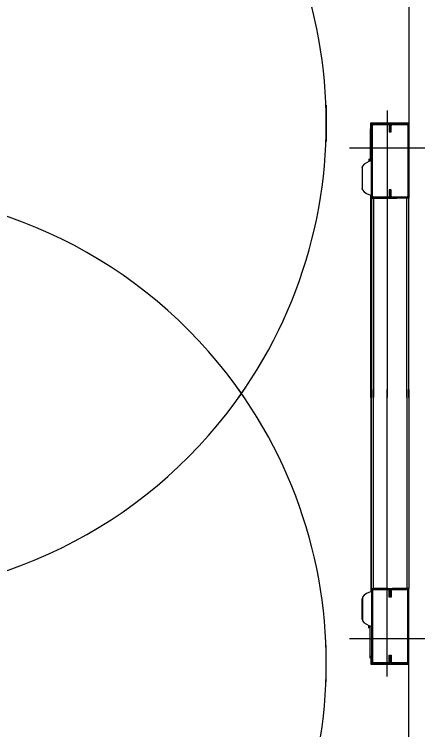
# Model space of a CAD drawing. Extents: x -264222 to -263592, y -1242345 to -1242048.
# Drawn here: x -263794.878 to -263794.359, y -1242143.808 to -1242142.902 of the extents above; entities that cross this region are included whole.
import ezdxf

# ---------------------------------------------------------------- set-up
doc = ezdxf.new("R2010")
doc.units = 0
doc.layers.add('KFA_2D_SITUACIA_DSP', color=7, linetype='Continuous')

msp = doc.modelspace()

# ---------------------------------------------------------------- linework, layer by layer
at = {"layer": 'KFA_2D_SITUACIA_DSP'}
for p, q in [((-263794.3789, -1242142.52564), (-263794.3789, -1242143.03979)), ((-263794.4834, -1242143.01732), (-263794.4834, -1242143.06321)), ((-263794.40645, -1242143.02411), (-263794.40645, -1242143.38726)), ((-263794.42688, -1242143.04739), (-263794.42688, -1242143.03979)), ((-263794.42688, -1242143.03979), (-263794.3789, -1242143.03979)), ((-263794.4264, -1242143.04311), (-263794.42498, -1242143.04311)), ((-263794.4264, -1242143.13241), (-263794.4264, -1242143.04311)), ((-263794.42498, -1242143.13241), (-263794.42498, -1242143.04311)), ((-263794.42355, -1242143.04169), (-263794.42355, -1242143.04026)), ((-263794.42355, -1242143.04026), (-263794.4055, -1242143.04026)), ((-263794.42355, -1242143.04169), (-263794.4055, -1242143.04169)), ((-263794.4055, -1242143.04026), (-263794.4055, -1242143.04169)), ((-263794.40408, -1242143.04311), (-263794.40265, -1242143.04311)), ((-263794.40408, -1242143.04311), (-263794.40408, -1242143.05119)), ((-263794.40265, -1242143.04311), (-263794.40123, -1242143.04311)), ((-263794.40265, -1242143.04311), (-263794.40265, -1242143.05119)), ((-263794.40265, -1242143.05119), (-263794.40265, -1242143.04311)), ((-263794.40123, -1242143.05119), (-263794.40123, -1242143.04311)), ((-263794.3998, -1242143.04169), (-263794.3998, -1242143.04026)), ((-263794.3998, -1242143.04026), (-263794.38175, -1242143.04026)), ((-263794.3998, -1242143.04169), (-263794.38175, -1242143.04169)), ((-263794.38175, -1242143.04026), (-263794.38175, -1242143.04169)), ((-263794.38033, -1242143.04311), (-263794.3789, -1242143.04311)), ((-263794.38033, -1242143.04311), (-263794.38033, -1242143.13241)), ((-263794.3789, -1242143.03979), (-263794.3789, -1242143.04311)), ((-263794.3789, -1242143.04311), (-263794.3789, -1242143.13241)), ((-263794.4264, -1242143.04739), (-263794.42783, -1242143.04739)), ((-263794.42783, -1242143.04739), (-263794.42783, -1242143.04929)), ((-263794.4264, -1242143.04929), (-263794.42783, -1242143.04929)), ((-263794.42783, -1242143.04929), (-263794.42783, -1242143.08809)), ((-263794.40408, -1242143.05119), (-263794.40265, -1242143.05119)), ((-263794.40265, -1242143.05119), (-263794.40123, -1242143.05119)), ((-263794.35895, -1242143.07161), (-263794.45395, -1242143.07161)), ((-263794.42973, -1242143.08523), (-263794.42973, -1242143.08837)), ((-263794.42973, -1242143.08872), (-263794.42973, -1242143.08837)), ((-263794.42933, -1242143.08838), (-263794.42973, -1242143.08837)), ((-263794.42887, -1242143.08839), (-263794.42933, -1242143.08838)), ((-263794.42792, -1242143.08515), (-263794.42792, -1242143.08812)), ((-263794.43812, -1242143.09683), (-263794.43799, -1242143.09619)), ((-263794.43812, -1242143.09683), (-263794.43812, -1242143.1224)), ((-263794.43799, -1242143.09619), (-263794.4378, -1242143.09585)), ((-263794.4378, -1242143.12453), (-263794.4378, -1242143.0947)), ((-263794.43799, -1242143.12304), (-263794.43812, -1242143.1224)), ((-263794.4378, -1242143.12338), (-263794.43799, -1242143.12304)), ((-263794.40265, -1242143.12434), (-263794.40408, -1242143.12434)), ((-263794.40408, -1242143.12434), (-263794.40408, -1242143.13241)), ((-263794.40265, -1242143.12434), (-263794.40265, -1242143.13241)), ((-263794.40265, -1242143.13241), (-263794.40265, -1242143.12434)), ((-263794.40123, -1242143.12434), (-263794.40265, -1242143.12434)), ((-263794.40123, -1242143.13241), (-263794.40123, -1242143.12434)), ((-263794.42688, -1242143.38726), (-263794.42688, -1242143.13137)), ((-263794.42498, -1242143.13241), (-263794.4264, -1242143.13241)), ((-263794.42355, -1242143.13526), (-263794.42355, -1242143.13384)), ((-263794.4055, -1242143.13384), (-263794.42355, -1242143.13384)), ((-263794.40265, -1242143.13241), (-263794.40408, -1242143.13241)), ((-263794.40123, -1242143.13241), (-263794.40265, -1242143.13241)), ((-263794.38175, -1242143.13384), (-263794.3998, -1242143.13384)), ((-263794.3998, -1242143.13526), (-263794.3998, -1242143.13384)), ((-263794.38175, -1242143.13384), (-263794.38175, -1242143.13526)), ((-263794.3789, -1242143.13241), (-263794.38033, -1242143.13241)), ((-263794.3789, -1242143.13241), (-263794.3789, -1242143.13526)), ((-263794.4264, -1242143.13526), (-263794.4264, -1242143.38726)), ((-263794.4264, -1242143.13526), (-263794.42355, -1242143.13526)), ((-263794.42355, -1242143.13526), (-263794.42355, -1242143.38726)), ((-263794.4055, -1242143.13526), (-263794.42355, -1242143.13526)), ((-263794.42355, -1242143.13526), (-263794.3941, -1242143.13526)), ((-263794.38175, -1242143.13526), (-263794.3998, -1242143.13526)), ((-263794.38175, -1242143.13526), (-263794.3884, -1242143.13526)), ((-263794.38175, -1242143.38726), (-263794.38175, -1242143.13526)), ((-263794.3789, -1242143.13526), (-263794.38175, -1242143.13526)), ((-263794.3789, -1242143.38726), (-263794.3789, -1242143.13526)), ((-263794.42688, -1242143.37726), (-263794.42688, -1242143.63316)), ((-263794.4264, -1242143.62926), (-263794.4264, -1242143.37726)), ((-263794.42355, -1242143.62926), (-263794.42355, -1242143.37726)), ((-263794.40645, -1242143.74041), (-263794.40645, -1242143.37726)), ((-263794.38175, -1242143.37726), (-263794.38175, -1242143.62926)), ((-263794.3789, -1242143.37726), (-263794.3789, -1242143.62926)), ((-263794.4264, -1242143.62926), (-263794.42355, -1242143.62926)), ((-263794.42498, -1242143.63211), (-263794.4264, -1242143.63211)), ((-263794.4264, -1242143.63211), (-263794.4264, -1242143.72141)), ((-263794.42498, -1242143.63211), (-263794.42498, -1242143.72141)), ((-263794.42355, -1242143.62926), (-263794.42355, -1242143.63069)), ((-263794.4055, -1242143.62926), (-263794.42355, -1242143.62926)), ((-263794.42355, -1242143.62926), (-263794.3941, -1242143.62926)), ((-263794.4055, -1242143.63069), (-263794.42355, -1242143.63069)), ((-263794.40265, -1242143.63211), (-263794.40408, -1242143.63211)), ((-263794.40408, -1242143.64019), (-263794.40408, -1242143.63211)), ((-263794.40265, -1242143.64019), (-263794.40265, -1242143.63211)), ((-263794.40123, -1242143.63211), (-263794.40265, -1242143.63211)), ((-263794.40265, -1242143.63211), (-263794.40265, -1242143.64019)), ((-263794.40123, -1242143.63211), (-263794.40123, -1242143.64019)), ((-263794.3998, -1242143.62926), (-263794.3998, -1242143.63069)), ((-263794.38175, -1242143.62926), (-263794.3998, -1242143.62926)), ((-263794.38175, -1242143.63069), (-263794.3998, -1242143.63069)), ((-263794.38175, -1242143.62926), (-263794.3884, -1242143.62926)), ((-263794.3789, -1242143.62926), (-263794.38175, -1242143.62926)), ((-263794.38175, -1242143.63069), (-263794.38175, -1242143.62926)), ((-263794.3789, -1242143.63211), (-263794.38033, -1242143.63211)), ((-263794.38033, -1242143.72141), (-263794.38033, -1242143.63211)), ((-263794.3789, -1242143.63211), (-263794.3789, -1242143.62926)), ((-263794.3789, -1242143.72141), (-263794.3789, -1242143.63211)), ((-263794.4378, -1242143.64115), (-263794.43799, -1242143.64149)), ((-263794.4378, -1242143.64), (-263794.4378, -1242143.66983)), ((-263794.40265, -1242143.64019), (-263794.40408, -1242143.64019)), ((-263794.40123, -1242143.64019), (-263794.40265, -1242143.64019)), ((-263794.43799, -1242143.64149), (-263794.43812, -1242143.64213)), ((-263794.43812, -1242143.6677), (-263794.43812, -1242143.64213)), ((-263794.43812, -1242143.6677), (-263794.43799, -1242143.66834)), ((-263794.43799, -1242143.66834), (-263794.4378, -1242143.66868)), ((-263794.42973, -1242143.67581), (-263794.42973, -1242143.67616)), ((-263794.42933, -1242143.67615), (-263794.42973, -1242143.67616)), ((-263794.42973, -1242143.6793), (-263794.42973, -1242143.67616)), ((-263794.42887, -1242143.67614), (-263794.42933, -1242143.67615)), ((-263794.42792, -1242143.67938), (-263794.42792, -1242143.67641)), ((-263794.42783, -1242143.71524), (-263794.42783, -1242143.67644)), ((-263794.35895, -1242143.69291), (-263794.45395, -1242143.69291)), ((-263794.4834, -1242143.7472), (-263794.4834, -1242143.70132)), ((-263794.40408, -1242143.71334), (-263794.40265, -1242143.71334)), ((-263794.40408, -1242143.72141), (-263794.40408, -1242143.71334)), ((-263794.40265, -1242143.71334), (-263794.40123, -1242143.71334)), ((-263794.40265, -1242143.72141), (-263794.40265, -1242143.71334)), ((-263794.40265, -1242143.71334), (-263794.40265, -1242143.72141)), ((-263794.40123, -1242143.71334), (-263794.40123, -1242143.72141)), ((-263794.4264, -1242143.71524), (-263794.42783, -1242143.71524)), ((-263794.42783, -1242143.71714), (-263794.42783, -1242143.71524)), ((-263794.4264, -1242143.71714), (-263794.42783, -1242143.71714)), ((-263794.42688, -1242143.71714), (-263794.42688, -1242143.72474)), ((-263794.4264, -1242143.72141), (-263794.42498, -1242143.72141)), ((-263794.40408, -1242143.72141), (-263794.40265, -1242143.72141)), ((-263794.40265, -1242143.72141), (-263794.40123, -1242143.72141)), ((-263794.38033, -1242143.72141), (-263794.3789, -1242143.72141)), ((-263794.3789, -1242143.72474), (-263794.3789, -1242143.72141)), ((-263794.42688, -1242143.72474), (-263794.3789, -1242143.72474)), ((-263794.42355, -1242143.72284), (-263794.42355, -1242143.72426)), ((-263794.42355, -1242143.72284), (-263794.4055, -1242143.72284)), ((-263794.42355, -1242143.72426), (-263794.4055, -1242143.72426)), ((-263794.4055, -1242143.72426), (-263794.4055, -1242143.72284)), ((-263794.3998, -1242143.72284), (-263794.3998, -1242143.72426)), ((-263794.3998, -1242143.72284), (-263794.38175, -1242143.72284)), ((-263794.3998, -1242143.72426), (-263794.38175, -1242143.72426)), ((-263794.38175, -1242143.72426), (-263794.38175, -1242143.72284)), ((-263794.3789, -1242144.23889), (-263794.3789, -1242143.72474))]:
    msp.add_line(p, q, dxfattribs=at)
for centre, radius, start, end in [((-263795.0819, -1242143.04027), 0.5985, 324.56502, 215.43498), ((-263794.42355, -1242143.04311), 0.00285, 90, 180), ((-263794.42355, -1242143.04311), 0.00143, 90, 180), ((-263794.4055, -1242143.04311), 0.00285, 0, 90), ((-263794.4055, -1242143.04311), 0.00143, 0, 90), ((-263794.3998, -1242143.04311), 0.00285, 90, 180), ((-263794.3998, -1242143.04311), 0.00143, 90, 180), ((-263794.38175, -1242143.04311), 0.00285, 0, 90), ((-263794.38175, -1242143.04311), 0.00143, 0, 90), ((-263794.42286, -1242143.10643), 0.019, 100.75587, 141.87121), ((-263794.42792, -1242143.08525), 0.000095, 0, 90), ((-263794.42286, -1242143.1128), 0.019, 218.12879, 259.24413), ((-263795.0819, -1242143.72427), 0.5985, 34.26896, 145.73104), ((-263794.42355, -1242143.13241), 0.00285, 180, 270), ((-263794.42355, -1242143.13241), 0.00143, 180, 270), ((-263794.4055, -1242143.13241), 0.00143, 270, 0), ((-263794.4055, -1242143.13241), 0.00285, 270, 0), ((-263794.3998, -1242143.13241), 0.00285, 180, 270), ((-263794.3998, -1242143.13241), 0.00143, 180, 270), ((-263794.38175, -1242143.13241), 0.00143, 270, 0), ((-263794.38175, -1242143.13241), 0.00285, 270, 0), ((-263795.0819, -1242143.72426), 0.5985, 144.56502, 35.43498), ((-263795.0819, -1242143.04026), 0.5985, 214.26896, 325.73104), ((-263794.42355, -1242143.63211), 0.00285, 90, 180), ((-263794.42355, -1242143.63211), 0.00143, 90, 180), ((-263794.4055, -1242143.63211), 0.00285, 0, 90), ((-263794.4055, -1242143.63211), 0.00143, 0, 90), ((-263794.3998, -1242143.63211), 0.00285, 90, 180), ((-263794.3998, -1242143.63211), 0.00143, 90, 180), ((-263794.38175, -1242143.63211), 0.00285, 0, 90), ((-263794.38175, -1242143.63211), 0.00143, 0, 90), ((-263794.42286, -1242143.65173), 0.019, 100.75587, 141.87121), ((-263794.42286, -1242143.6581), 0.019, 218.12879, 259.24413), ((-263794.42792, -1242143.67928), 0.000095, 270, 0), ((-263794.42355, -1242143.72141), 0.00285, 180, 270), ((-263794.42355, -1242143.72141), 0.00143, 180, 270), ((-263794.4055, -1242143.72141), 0.00143, 270, 0), ((-263794.4055, -1242143.72141), 0.00285, 270, 0), ((-263794.3998, -1242143.72141), 0.00285, 180, 270), ((-263794.3998, -1242143.72141), 0.00143, 180, 270), ((-263794.38175, -1242143.72141), 0.00285, 270, 0), ((-263794.38175, -1242143.72141), 0.00143, 270, 0)]:
    msp.add_arc(centre, radius, start, end, dxfattribs=at)

doc.saveas('drawing.dxf')
